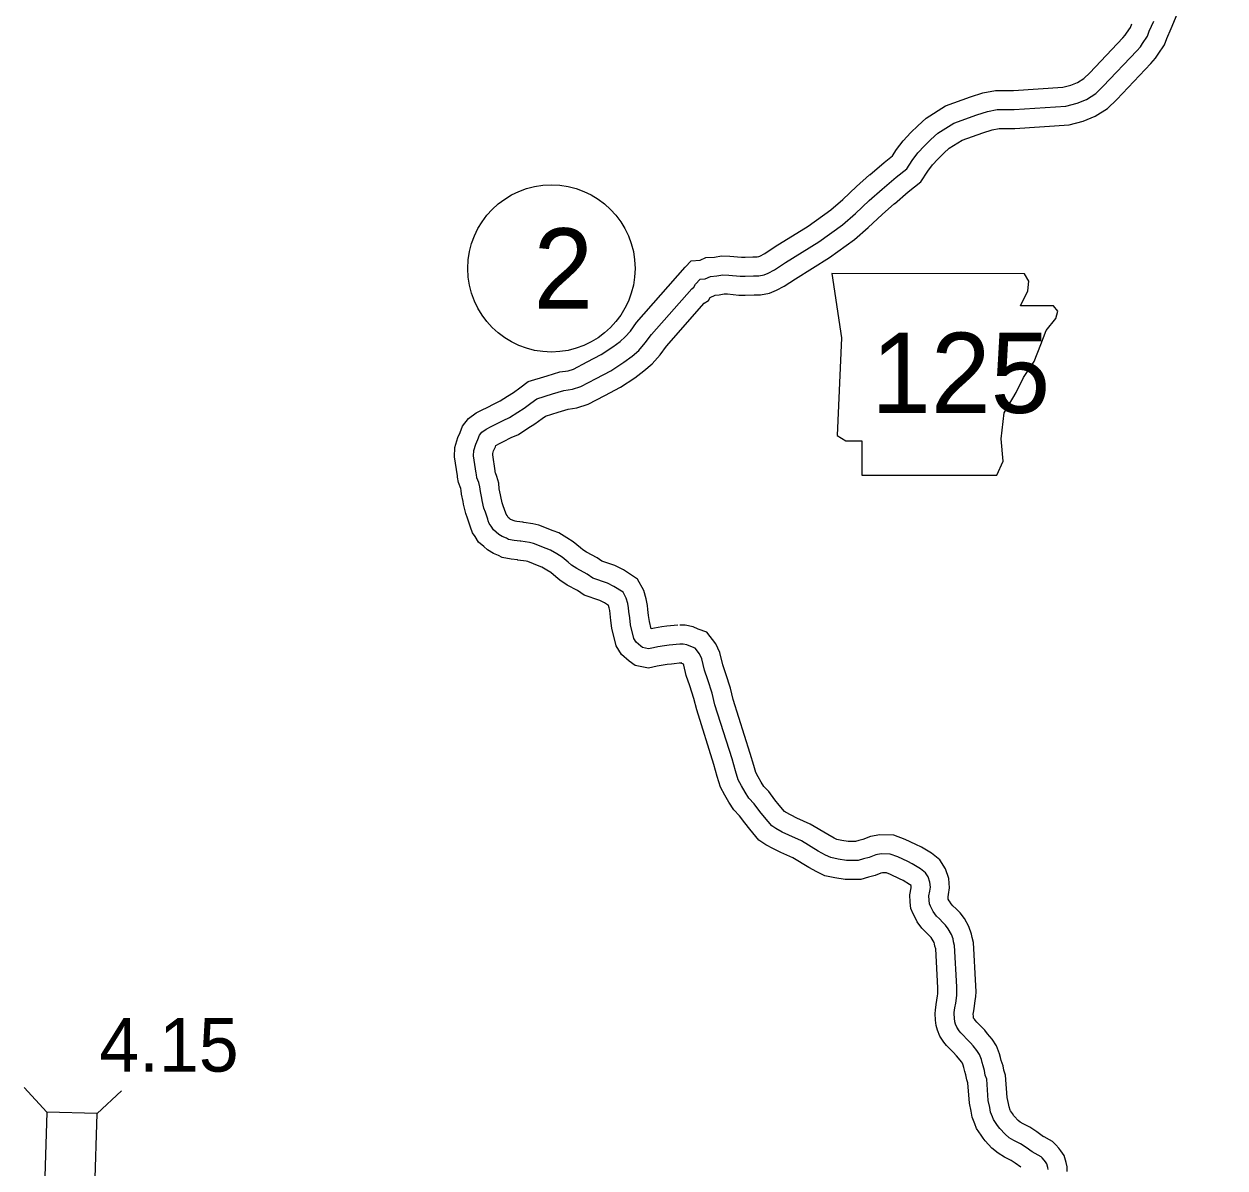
# Model space of a CAD drawing. Extents: x 31699 to 244310, y -8841 to 11474.
# Drawn here: x 145366 to 145999, y 1519 to 2121 of the extents above; entities that cross this region are included whole.
import ezdxf

# ---------------------------------------------------------------- set-up
doc = ezdxf.new("R2010")
doc.units = 0
for name, color, linetype in [('B_Logo', 7, 'Continuous'), ('G-ANNO-TEXT', 7, 'Continuous'), ('Level 55', 7, 'Continuous'), ('R_Border Notes', 7, 'Continuous'), ('R_XS_EARTHWORK_STAGE1', 7, 'Continuous'), ('S_WALL', 7, 'Continuous')]:
    doc.layers.add(name, color=color, linetype=linetype)

msp = doc.modelspace()

# ---------------------------------------------------------------- linework, layer by layer
at = {"layer": 'B_Logo'}
for points in [[(145818.08, 2034.51), (145825.43, 2040.82), (145831.03, 2045.21), (145833.96, 2049.71), (145836.84, 2053.67), (145840.33, 2057.39), (145843.76, 2060.71), (145847.33, 2064.03), (145855.77, 2069.31), (145867.86, 2073.64), (145873.54, 2075.49), (145878.65, 2076.45), (145887.6, 2076.54), (145914.85, 2078.27), (145920.68, 2079.8), (145925.56, 2081.82), (145930.47, 2084.92), (145934.42, 2088.72), (145952.13, 2107.39), (145953.99, 2109.52), (145955.08, 2111.15), (145957.69, 2115.11), (145958.68, 2117.75), (145961.11, 2123.04)], [(145711.61, 1795.18), (145706.02, 1794.6), (145703.56, 1794.26), (145700.03, 1793.74), (145697.71, 1793.27), (145695.06, 1792.72), (145692.03, 1793.35), (145691.01, 1794.06), (145688.54, 1796.18), (145687.41, 1798.02), (145685.71, 1805.24), (145685.26, 1808.9), (145684.82, 1812.29), (145684.63, 1814.16), (145684.22, 1816.55), (145683.33, 1819.39), (145681.7, 1822.41), (145676.93, 1825.54), (145673.46, 1827.3), (145665.9, 1829.86), (145662.9, 1831.97), (145657.33, 1834.86), (145654.54, 1836.71), (145652.82, 1838.19), (145649.6, 1840.83), (145646.87, 1842.61), (145643.47, 1844.64), (145641.3, 1845.51), (145634.54, 1848.16), (145632.46, 1848.63), (145627.9, 1849.29), (145627.56, 1849.34), (145624.34, 1849.71), (145621.45, 1850.28), (145620.37, 1850.85), (145618.07, 1851.78), (145616.3, 1852.86), (145614.86, 1854.08), (145613.48, 1855.24), (145612.35, 1857.27), (145611.31, 1858.64), (145610.8, 1859.96), (145610.5, 1860.89), (145609.25, 1864.66), (145608.51, 1866.7), (145607.52, 1870.81), (145607.35, 1871.88), (145606.63, 1875.46), (145606.42, 1877.93), (145605.75, 1880.17), (145604.8, 1882.68), (145604.55, 1884.34), (145604.46, 1885.08), (145603.1, 1894.25), (145603.21, 1897.06), (145604.18, 1900.36), (145605.3, 1902.8), (145606.1, 1905.03), (145607.38, 1906.68), (145609.6, 1908.29), (145612.3, 1909.64), (145614.34, 1910.64), (145618.54, 1912.85), (145621.9, 1914.36), (145626.28, 1917.17), (145629.68, 1919.35), (145633.21, 1921.93), (145636.41, 1924.24), (145644.61, 1926.84), (145650.63, 1928.57), (145655.08, 1929.24), (145659.44, 1930.65), (145667.52, 1934.85), (145675.34, 1938.91), (145682.14, 1943.46), (145686.45, 1946.68), (145689.95, 1949.73), (145693.44, 1953.64), (145696.7, 1958.16), (145717.84, 1982.14), (145719.02, 1982.92), (145719.84, 1984.55), (145722.29, 1987.16), (145724.89, 1987.38), (145727.78, 1988.67), (145731.05, 1988.91), (145734.3, 1989.48), (145737.38, 1989.38), (145743.34, 1988.84), (145745.95, 1988.72), (145750.41, 1988.93), (145753.15, 1989.02), (145756.01, 1989.44), (145758.11, 1990.38), (145761.4, 1992.15), (145767.15, 1995.88), (145784.77, 2006.86), (145797.24, 2015.87), (145804.06, 2021.77), (145811.32, 2028.61), (145818.08, 2034.51)], [(145897.02, 1527.9), (145893.8, 1530.27), (145890.87, 1532.18), (145887.41, 1533.87), (145884.96, 1535.4), (145882.77, 1537.2), (145880.07, 1540.18), (145879.37, 1541.1), (145878.46, 1542.4), (145876.71, 1544.95), (145876.2, 1546.34), (145875.19, 1548.91), (145874.77, 1551.37), (145873.92, 1555.02), (145873.1, 1566.28), (145872.37, 1568.39), (145871.95, 1570.85), (145871.21, 1573.17), (145870.69, 1574.95), (145870.3, 1576.54), (145869.28, 1579.25), (145867.95, 1581.28), (145865.94, 1583.69), (145864.62, 1585.25), (145862.62, 1587.32), (145860.69, 1589.33), (145859.51, 1590.63), (145858.61, 1591.67), (145857.41, 1593.5), (145856.76, 1595.15), (145856.39, 1596.47), (145856.13, 1598.27), (145855.99, 1600.67), (145856.03, 1601.34), (145856.42, 1603.82), (145856.81, 1606.17), (145857.2, 1608.79), (145857.35, 1610.4), (145857.48, 1612.41), (145857.34, 1614.81), (145856.25, 1636.48), (145855.66, 1638.46), (145855.41, 1639.99), (145854.53, 1642.3), (145852.9, 1645.32), (145851.51, 1647.22), (145850.06, 1648.71), (145848.2, 1650.52), (145846.75, 1652.07), (145845, 1654.42), (145844.44, 1655.47), (145843.51, 1657.31), (145843.07, 1658.44), (145842.88, 1660.37), (145842.67, 1662.7), (145843.13, 1665.12), (145843.46, 1667.2), (145843.25, 1669.86), (145842.36, 1672.64), (145840.95, 1674.8), (145838.28, 1676.85), (145833.92, 1679.59), (145831.55, 1680.71), (145826.33, 1683.15), (145822.28, 1684.69), (145817.6, 1684.81), (145814.68, 1684.32), (145811.18, 1682.87), (145808.34, 1682.11), (145805.49, 1681.35), (145802.75, 1681.33), (145799.41, 1681.29), (145794.98, 1682.02), (145791.02, 1682.83), (145788.24, 1684.14), (145784.5, 1686.22), (145775.65, 1691.55), (145768.95, 1694.55), (145765.49, 1696.24), (145762.09, 1698.13), (145759.97, 1699.54), (145756.23, 1704.03), (145753.72, 1707.15), (145750.73, 1711.13), (145747.96, 1714.11), (145745.93, 1717.19), (145744.02, 1720.54), (145742.32, 1723.69), (145740.9, 1728.38), (145739.09, 1734.74), (145730.11, 1763.24), (145728.59, 1769.27), (145726.36, 1776.35), (145724.6, 1781.37), (145723.2, 1787.4), (145721.99, 1789.97), (145719.62, 1792.97), (145717.33, 1793.83), (145715.36, 1794.77), (145713.34, 1795.17), (145711.61, 1795.18)], [(145905.51, 1518.73), (145905.24, 1519.74), (145904.7, 1521.74), (145904.03, 1522.67), (145903.3, 1523.67), (145902.29, 1524.81), (145901.76, 1525.34), (145897.02, 1527.9)]]:
    msp.add_lwpolyline(points, dxfattribs=at)
at = {"layer": 'G-ANNO-TEXT'}
msp.add_lwpolyline([(145791.57, 1990.1), (145796.65, 1956.27), (145794.39, 1904.95), (145798.91, 1902.13), (145807.36, 1902.13), (145807.36, 1884.08), (145878.42, 1884.08), (145881.8, 1891.42), (145880.68, 1903.26), (145882.37, 1916.79), (145888.57, 1927.51), (145892.52, 1935.4), (145898.16, 1943.86), (145901.54, 1952.88), (145904.36, 1960.22), (145909.44, 1966.42), (145910.56, 1970.37), (145908.31, 1973.19), (145890.83, 1973.19), (145894.77, 1981.08), (145895.34, 1986.16), (145893, 1990.05)], close=True, dxfattribs=at)
at = {"layer": 'Level 55'}
for points in [[(145824.6, 2026.92), (145831.77, 2033.09), (145838.5, 2038.36), (145842.2, 2044.04), (145844.56, 2047.29), (145847.45, 2050.37), (145850.64, 2053.45), (145853.44, 2056.06), (145860.16, 2060.26), (145871.09, 2064.17), (145876.03, 2065.78), (145879.63, 2066.46), (145887.96, 2066.54), (145916.45, 2068.36), (145923.88, 2070.3), (145930.18, 2072.91), (145936.66, 2077), (145941.52, 2081.67), (145959.51, 2100.64), (145961.96, 2103.43), (145963.42, 2105.64), (145966.66, 2110.55), (145967.91, 2113.9), (145970.27, 2119.02), (145998.52, 2186.96)], [(145811.56, 2042.09), (145819.08, 2048.55), (145823.56, 2052.05), (145825.72, 2055.38), (145829.12, 2060.06), (145833.2, 2064.42), (145836.88, 2067.97), (145841.22, 2072), (145851.39, 2078.36), (145864.62, 2083.1), (145871.06, 2085.19), (145877.67, 2086.44), (145887.23, 2086.53), (145913.26, 2088.19), (145917.48, 2089.3), (145920.94, 2090.73), (145924.27, 2092.83), (145927.32, 2095.77), (145944.74, 2114.13), (145946.03, 2115.6), (145946.74, 2116.67), (145948.72, 2119.67), (145949.44, 2121.6)], [(145712.64, 1785.23), (145707.23, 1784.67), (145704.97, 1784.36), (145701.76, 1783.89), (145699.73, 1783.47), (145695.04, 1782.5), (145688.02, 1783.98), (145684.9, 1786.12), (145680.83, 1789.62), (145678.05, 1794.16), (145675.86, 1803.48), (145675.34, 1807.65), (145674.89, 1811.14), (145674.72, 1812.8), (145674.48, 1814.2), (145674.09, 1815.44), (145671.91, 1816.87), (145669.57, 1818.06), (145661.33, 1820.85), (145657.7, 1823.4), (145652.26, 1826.23), (145648.49, 1828.72), (145646.39, 1830.54), (145643.68, 1832.75), (145641.57, 1834.13), (145639.02, 1835.65), (145637.62, 1836.21), (145631.6, 1838.57), (145630.65, 1838.79), (145626.36, 1839.4), (145626.17, 1839.44), (145622.8, 1839.82), (145618.1, 1840.76), (145616.17, 1841.76), (145613.56, 1842.81), (145610.42, 1844.73), (145608.4, 1846.45), (145605.64, 1848.78), (145603.97, 1851.78), (145602.49, 1853.71), (145601.36, 1856.64), (145601, 1857.78), (145599.79, 1861.39), (145598.92, 1863.83), (145597.7, 1868.85), (145597.5, 1870.12), (145596.72, 1874.05), (145596.55, 1876.05), (145596.27, 1876.97), (145595.08, 1880.14), (145594.64, 1882.98), (145594.55, 1883.73), (145593.07, 1893.71), (145593.27, 1898.68), (145594.78, 1903.88), (145596.03, 1906.59), (145597.23, 1909.92), (145600.37, 1913.95), (145604.39, 1916.86), (145607.85, 1918.6), (145609.81, 1919.56), (145614.16, 1921.84), (145617.12, 1923.17), (145620.89, 1925.59), (145624.03, 1927.6), (145627.33, 1930.02), (145631.86, 1933.29), (145641.71, 1936.41), (145648.49, 1938.35), (145652.78, 1939.01), (145655.57, 1939.91), (145662.91, 1943.72), (145670.24, 1947.52), (145676.36, 1951.63), (145680.17, 1954.47), (145682.91, 1956.85), (145685.63, 1959.91), (145688.88, 1964.41), (145714.47, 1993.44), (145717.63, 1996.81), (145722.36, 1997.2), (145725.31, 1998.52), (145729.82, 1998.85), (145733.6, 1999.51), (145738, 1999.37), (145744.02, 1998.82), (145745.94, 1998.73), (145750.02, 1998.92), (145752.25, 1998.99), (145753.19, 1999.13), (145753.7, 1999.36), (145756.29, 2000.76), (145761.79, 2004.32), (145779.19, 2015.16), (145791.03, 2023.72), (145797.36, 2029.19), (145804.6, 2036.02), (145811.51, 2042.04)], [(145710.58, 1805.13), (145704.8, 1804.53), (145702.14, 1804.16), (145698.31, 1803.6), (145696.46, 1803.22), (145695.57, 1807), (145695.19, 1810.16), (145694.76, 1813.45), (145694.54, 1815.52), (145693.96, 1818.9), (145692.58, 1823.3), (145689.29, 1829.4), (145681.94, 1834.2), (145677.36, 1836.53), (145670.47, 1838.87), (145668.1, 1840.53), (145662.41, 1843.49), (145660.59, 1844.7), (145659.25, 1845.85), (145655.52, 1848.91), (145652.17, 1851.09), (145647.91, 1853.63), (145644.99, 1854.8), (145637.48, 1857.75), (145634.27, 1858.47), (145629.43, 1859.17), (145628.95, 1859.25), (145625.89, 1859.6), (145624.95, 1859.78), (145622.57, 1860.74), (145622.17, 1860.99), (145621.33, 1861.7), (145620.74, 1862.77), (145620.16, 1863.53), (145620.01, 1863.99), (145618.7, 1867.92), (145618.11, 1869.58), (145617.33, 1872.77), (145617.2, 1873.63), (145616.55, 1876.87), (145616.3, 1879.8), (145615.23, 1883.38), (145614.53, 1885.23), (145614.46, 1885.71), (145614.37, 1886.42), (145613.13, 1894.79), (145613.16, 1895.44), (145613.57, 1896.85), (145614.57, 1899.02), (145614.82, 1899.71), (145616.75, 1900.68), (145618.86, 1901.72), (145622.92, 1903.85), (145626.67, 1905.54), (145631.68, 1908.75), (145635.34, 1911.1), (145639.09, 1913.84), (145640.96, 1915.19), (145647.5, 1917.26), (145652.77, 1918.78), (145657.38, 1919.48), (145663.31, 1921.39), (145672.13, 1925.97), (145680.44, 1930.29), (145687.92, 1935.3), (145692.72, 1938.88), (145697, 1942.6), (145701.25, 1947.38), (145704.52, 1951.91), (145724.45, 1974.52), (145726.75, 1976.03), (145727.55, 1977.61), (145730.26, 1978.83), (145732.28, 1978.97), (145735.01, 1979.45), (145736.76, 1979.4), (145742.66, 1978.86), (145745.96, 1978.71), (145750.81, 1978.94), (145754.05, 1979.04), (145758.82, 1979.75), (145762.53, 1981.4), (145766.5, 1983.54), (145772.51, 1987.43), (145790.35, 1998.55), (145803.45, 2008.02), (145810.76, 2014.34), (145818.04, 2021.2), (145824.65, 2026.97)], [(145902.95, 1535.95), (145899.51, 1538.49), (145895.82, 1540.89), (145892.26, 1542.63), (145890.8, 1543.54), (145889.69, 1544.46), (145887.77, 1546.58), (145887.46, 1546.99), (145886.69, 1548.09), (145885.66, 1549.58), (145885.54, 1549.91), (145884.87, 1551.6), (145884.58, 1553.33), (145883.84, 1556.53), (145882.98, 1568.32), (145882.09, 1570.88), (145881.7, 1573.22), (145880.77, 1576.1), (145880.35, 1577.54), (145879.88, 1579.49), (145878.25, 1583.82), (145875.99, 1587.25), (145873.59, 1590.12), (145872.05, 1591.95), (145869.82, 1594.26), (145868, 1596.15), (145866.99, 1597.26), (145866.61, 1597.7), (145866.34, 1598.12), (145866.24, 1598.36), (145866.19, 1598.56), (145866.09, 1599.28), (145866.02, 1600.46), (145866.29, 1602.22), (145866.69, 1604.62), (145867.13, 1607.6), (145867.32, 1609.59), (145867.5, 1612.36), (145867.33, 1615.35), (145866.18, 1638.2), (145865.42, 1640.72), (145865.12, 1642.59), (145863.65, 1646.47), (145861.37, 1650.69), (145859.15, 1653.7), (145857.13, 1655.78), (145855.35, 1657.51), (145854.44, 1658.48), (145853.46, 1659.81), (145853.3, 1660.1), (145852.87, 1660.96), (145852.83, 1661.31), (145852.75, 1662.2), (145852.98, 1663.39), (145853.53, 1666.81), (145853.12, 1671.82), (145851.47, 1676.97), (145848.4, 1681.69), (145844, 1685.07), (145838.74, 1688.37), (145835.81, 1689.76), (145830.23, 1692.37), (145824.23, 1694.65), (145816.88, 1694.83), (145811.89, 1693.99), (145807.97, 1692.36), (145805.76, 1691.77), (145804.14, 1691.34), (145802.65, 1691.33), (145800.17, 1691.3), (145796.79, 1691.85), (145794.2, 1692.38), (145792.82, 1693.04), (145789.52, 1694.88), (145780.29, 1700.44), (145773.18, 1703.6), (145770.12, 1705.1), (145767.29, 1706.68), (145766.72, 1707.06), (145763.97, 1710.35), (145761.62, 1713.29), (145758.41, 1717.55), (145755.85, 1720.31), (145754.45, 1722.43), (145752.76, 1725.39), (145751.6, 1727.55), (145750.5, 1731.19), (145748.68, 1737.61), (145739.74, 1765.97), (145738.21, 1772), (145735.85, 1779.51), (145734.22, 1784.16), (145732.7, 1790.71), (145730.54, 1795.27), (145725.75, 1801.35), (145721.24, 1803.04), (145718.54, 1804.33), (145714.37, 1805.16), (145711.67, 1805.18)], [(145891.08, 1519.85), (145888.1, 1522.05), (145885.93, 1523.47), (145882.56, 1525.11), (145879.12, 1527.25), (145875.85, 1529.94), (145872.37, 1533.79), (145871.29, 1535.21), (145870.24, 1536.72), (145867.76, 1540.32), (145866.86, 1542.77), (145865.5, 1546.22), (145864.96, 1549.41), (145864.01, 1553.51), (145863.22, 1564.24), (145862.64, 1565.91), (145862.21, 1568.49), (145861.65, 1570.23), (145861.02, 1572.37), (145860.73, 1573.59), (145860.32, 1574.68), (145859.91, 1575.31), (145858.28, 1577.25), (145857.19, 1578.54), (145855.42, 1580.38), (145853.38, 1582.5), (145852.02, 1584), (145850.6, 1585.64), (145848.49, 1588.88), (145847.28, 1591.93), (145846.58, 1594.39), (145846.17, 1597.26), (145845.97, 1600.71), (145846.08, 1602.45), (145846.55, 1605.42), (145846.93, 1607.72), (145847.27, 1609.98), (145847.38, 1611.2), (145847.46, 1612.45), (145847.36, 1614.26), (145846.33, 1634.76), (145845.89, 1636.21), (145845.7, 1637.39), (145845.42, 1638.14), (145844.44, 1639.95), (145843.86, 1640.73), (145842.98, 1641.64), (145841.05, 1643.52), (145839.05, 1645.66), (145836.55, 1649.04), (145835.57, 1650.85), (145834.36, 1653.25), (145833.26, 1656.08), (145832.92, 1659.42), (145832.59, 1663.19), (145833.28, 1666.84), (145833.4, 1667.59), (145833.37, 1667.91), (145833.33, 1668.05), (145832.57, 1668.63), (145829.11, 1670.8), (145827.29, 1671.67), (145822.43, 1673.93), (145820.32, 1674.74), (145818.31, 1674.79), (145817.46, 1674.64), (145814.4, 1673.38), (145810.91, 1672.45), (145806.83, 1671.36), (145802.85, 1671.33), (145798.66, 1671.28), (145793.17, 1672.18), (145787.84, 1673.27), (145783.66, 1675.24), (145779.48, 1677.57), (145771.02, 1682.67), (145764.71, 1685.49), (145760.85, 1687.37), (145756.88, 1689.59), (145753.23, 1692.01), (145748.48, 1697.7), (145745.82, 1701.02), (145743.04, 1704.71), (145740.07, 1707.92), (145737.4, 1711.95), (145735.27, 1715.68), (145733.04, 1719.83), (145731.3, 1725.57), (145729.51, 1731.87), (145720.49, 1760.51), (145718.96, 1766.54), (145716.87, 1773.19), (145714.98, 1778.58), (145713.7, 1784.1), (145713.47, 1784.59), (145712.23, 1785.18), (145711.54, 1785.18)], [(145915.51, 1517.56), (145915.51, 1520.07), (145914.9, 1522.33), (145913.89, 1526.09), (145912.12, 1528.55), (145911.08, 1529.96), (145909.57, 1531.67), (145907.79, 1533.45), (145901.77, 1536.7)]]:
    msp.add_lwpolyline(points, dxfattribs=at)
at = {"layer": 'R_Border Notes'}
msp.add_circle((145644.03, 1992.83), 44, dxfattribs=at)
at = {"layer": 'R_XS_EARTHWORK_STAGE1'}
for p, q in [((145378.5, 1548.92), (145366.45, 1561.75)), ((145404.89, 1548.1), (145417.71, 1560.15))]:
    msp.add_line(p, q, dxfattribs=at)
msp.add_lwpolyline([(145402.43, 1468.94), (145404.89, 1548.1), (145378.5, 1548.92), (145376.04, 1469.76)], close=True, dxfattribs=at)

# ---------------------------------------------------------------- texts
at = {"layer": 'G-ANNO-TEXT'}
msp.add_text('125', height=42.24, dxfattribs=at).set_placement((145812.34, 1916.8))
at = {"layer": 'R_Border Notes'}
msp.add_text('2', height=42.24, dxfattribs=at).set_placement((145634.59, 1971.71))
at = {"layer": 'S_WALL'}
msp.add_text('4.15', height=28.16, dxfattribs=at).set_placement((145406.09, 1570.17))

doc.saveas('drawing.dxf')
